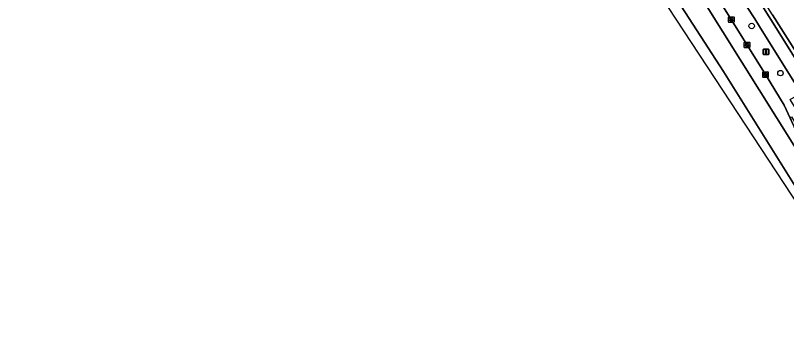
# Model space of a CAD drawing. Extents: x 158835 to 160077, y 386387 to 387778.
# Drawn here: x 158987.3 to 159126.2, y 386728 to 386783.6 of the extents above; entities that cross this region are included whole.
import ezdxf

# ---------------------------------------------------------------- set-up
doc = ezdxf.new("R2010")
doc.units = 0
for name, color, linetype in [('IMGEO_Berm_groen', 7, 'Continuous'), ('IMGEO_Boom', 7, 'Continuous'), ('IMGEO_Fietspad_gesloten', 7, 'Continuous'), ('IMGEO_Kolk', 7, 'Continuous'), ('IMGEO_Lichtmast', 7, 'Continuous'), ('IMGEO_OVBaan_open', 7, 'Continuous'), ('IMGEO_Rijbaan_regionaal_gesloten', 7, 'Continuous'), ('IMGEO_Voetpad_open', 7, 'Continuous'), ('IMGEO_Waterloop', 7, 'Continuous')]:
    doc.layers.add(name, color=color, linetype=linetype)

msp = doc.modelspace()

# ---------------------------------------------------------------- linework, layer by layer
at = {"layer": 'IMGEO_Berm_groen'}
for points in [[(159051.93, 386888.32), (159072.05, 386856.34), (159079.75, 386844), (159082.8, 386839.16), (159089.68, 386828.15), (159091.46, 386825.74), (159093.44, 386823.23), (159095.25, 386821.21), (159101.3, 386815.32), (159102.45, 386814.21), (159102.5, 386814.15), (159105.29, 386810.99), (159107.78, 386807.59), (159123.02, 386783.33), (159143.95, 386750)], [(159145.58, 386749.06), (159143, 386752.53), (159130.6, 386772.74), (159123.62, 386783.72), (159114.93, 386797.42), (159092.2, 386834.41)]]:
    msp.add_lwpolyline(points, dxfattribs=at)
at = {"layer": 'IMGEO_Boom'}
for centre in [(159119.88, 386781.69), (159125.06, 386773.22)]:
    msp.add_circle(centre, 0.489, dxfattribs=at)
at = {"layer": 'IMGEO_Fietspad_gesloten'}
for points in [[(159143.95, 386750), (159123.02, 386783.33), (159107.78, 386807.59), (159105.29, 386810.99), (159102.5, 386814.15), (159102.45, 386814.21), (159101.3, 386815.32), (159095.25, 386821.21), (159093.44, 386823.23), (159091.46, 386825.74), (159089.68, 386828.15), (159082.8, 386839.16), (159079.75, 386844), (159072.05, 386856.34), (159051.93, 386888.32)], [(159050.78, 386886.4), (159070.38, 386855.24), (159081.17, 386838.16), (159087.91, 386827.34), (159089.29, 386824.87), (159090.89, 386822.52), (159092.69, 386820.34), (159093.62, 386819.34), (159096.32, 386816.77), (159099.08, 386814.02), (159101.83, 386811.27), (159102.22, 386810.85), (159103.82, 386808.91), (159105.25, 386806.83), (159117.61, 386787.42), (159119.09, 386785.1), (159120.45, 386782.97), (159121.27, 386781.62), (159125.35, 386775.06), (159128.77, 386769.61)]]:
    msp.add_lwpolyline(points, dxfattribs=at)
at = {"layer": 'IMGEO_Kolk'}
for p, q in [((159115.71, 386782.42), (159115.71, 386783.27)), ((159115.79, 386783.34), (159116.64, 386783.34)), ((159116.64, 386782.34), (159115.79, 386782.34)), ((159115.97, 386782.84), (159115.97, 386782.85)), ((159116.01, 386782.89), (159116.41, 386782.89)), ((159116.41, 386782.8), (159116.01, 386782.8)), ((159116.2, 386783.12), (159116.22, 386783.12)), ((159116.22, 386782.56), (159116.2, 386782.56)), ((159116.45, 386782.85), (159116.45, 386782.84)), ((159116.71, 386783.27), (159116.71, 386782.42)), ((159118.53, 386777.86), (159118.53, 386778.71)), ((159118.61, 386778.79), (159119.46, 386778.79)), ((159118.79, 386778.28), (159118.79, 386778.29)), ((159119.23, 386778.24), (159118.83, 386778.24)), ((159118.84, 386778.33), (159119.23, 386778.33)), ((159119.02, 386778.56), (159119.05, 386778.56)), ((159119.28, 386778.29), (159119.28, 386778.28)), ((159119.53, 386778.71), (159119.53, 386777.86)), ((159119.46, 386777.78), (159118.61, 386777.78)), ((159119.04, 386778.01), (159119.02, 386778.01)), ((159121.88, 386772.51), (159121.88, 386773.37)), ((159121.95, 386773.44), (159122.8, 386773.44)), ((159122.14, 386772.93), (159122.14, 386772.95)), ((159122.18, 386772.98), (159122.58, 386772.98)), ((159122.57, 386772.9), (159122.18, 386772.9)), ((159122.39, 386772.66), (159122.36, 386772.66)), ((159122.37, 386773.22), (159122.39, 386773.22)), ((159122.62, 386772.95), (159122.62, 386772.93)), ((159122.88, 386773.37), (159122.88, 386772.51)), ((159122.8, 386772.44), (159121.95, 386772.44))]:
    msp.add_line(p, q, dxfattribs=at)
for points in [[(159115.71, 386782.42), (159115.71, 386783.27)], [(159115.79, 386783.34), (159116.64, 386783.34)], [(159116.64, 386782.34), (159115.79, 386782.34)], [(159116.71, 386783.27), (159116.71, 386782.42)], [(159118.53, 386777.86), (159118.53, 386778.71)], [(159118.61, 386778.79), (159119.46, 386778.79)], [(159119.53, 386778.71), (159119.53, 386777.86)], [(159119.46, 386777.78), (159118.61, 386777.78)], [(159121.88, 386772.51), (159121.88, 386773.37)], [(159121.95, 386773.44), (159122.8, 386773.44)], [(159122.88, 386773.37), (159122.88, 386772.51)], [(159122.8, 386772.44), (159121.95, 386772.44)]]:
    msp.add_lwpolyline(points, dxfattribs=at)
for centre, radius, start, end in [((159115.79, 386783.27), 0.0765, 91.552, 178.448), ((159115.79, 386783.27), 0.0765, 91.552, 178.448), ((159115.79, 386782.42), 0.0765, 181.552, 268.448), ((159115.79, 386782.42), 0.0765, 181.552, 268.448), ((159116.01, 386782.85), 0.0403, 85.8775, 175.7526), ((159116.01, 386782.84), 0.0366, 178.938, 274.7102), ((159116.42, 386782.85), 0.0386, 1.7309, 96.639), ((159116.41, 386782.84), 0.043, 264.8664, 352.4533), ((159116.64, 386783.27), 0.0765, 1.552, 88.448), ((159116.64, 386783.27), 0.0765, 1.552, 88.448), ((159116.64, 386782.42), 0.0765, 271.552, 358.448), ((159116.64, 386782.42), 0.0765, 271.552, 358.448), ((159118.61, 386778.71), 0.0765, 91.552, 178.448), ((159118.61, 386778.71), 0.0765, 91.552, 178.448), ((159118.83, 386778.29), 0.0403, 85.8775, 175.7526), ((159118.83, 386778.28), 0.0366, 178.938, 274.7102), ((159119.24, 386778.29), 0.0386, 1.7309, 96.639), ((159119.23, 386778.28), 0.043, 264.8664, 352.4533), ((159119.46, 386778.71), 0.0765, 1.552, 88.448), ((159119.46, 386778.71), 0.0765, 1.552, 88.448), ((159118.61, 386777.86), 0.0765, 181.552, 268.448), ((159118.61, 386777.86), 0.0765, 181.552, 268.448), ((159119.46, 386777.86), 0.0765, 271.552, 358.448), ((159119.46, 386777.86), 0.0765, 271.552, 358.448), ((159121.95, 386773.37), 0.0765, 91.552, 178.448), ((159121.95, 386773.37), 0.0765, 91.552, 178.448), ((159121.95, 386772.52), 0.0765, 181.552, 268.448), ((159121.95, 386772.52), 0.0765, 181.552, 268.448), ((159122.18, 386772.94), 0.0403, 85.8775, 175.7526), ((159122.17, 386772.93), 0.0366, 178.938, 274.7102), ((159122.58, 386772.94), 0.043, 264.8664, 352.4533), ((159122.58, 386772.95), 0.0386, 1.7309, 96.639), ((159122.8, 386773.37), 0.0765, 1.552, 88.448), ((159122.8, 386773.37), 0.0765, 1.552, 88.448), ((159122.8, 386772.52), 0.0765, 271.552, 358.448), ((159122.8, 386772.52), 0.0765, 271.552, 358.448)]:
    msp.add_arc(centre, radius, start, end, dxfattribs=at)
for centre, major_axis, ratio, start_param, end_param in [((159116.2, 386782.84), (-0.387, 0.002), 0.722429, 4.712389, 7.853982), ((159116.22, 386782.84), (-0.39, 0.002), 0.717154, 1.570796, 4.712389), ((159119.02, 386778.28), (-0.387, 0.002), 0.722429, 4.712389, 7.853982), ((159119.04, 386778.28), (-0.39, 0.002), 0.717154, 1.570796, 4.712389), ((159122.36, 386772.94), (-0.387, 0.002), 0.722429, 4.712389, 7.853982), ((159122.39, 386772.94), (-0.39, 0.002), 0.717154, 1.570796, 4.712389)]:
    msp.add_ellipse(centre, major_axis=major_axis, ratio=ratio, start_param=start_param, end_param=end_param, dxfattribs=at)
at = {"layer": 'IMGEO_Lichtmast'}
for p, q in [((159121.98, 386776.65), (159121.98, 386777.45)), ((159121.98, 386777.45), (159121.98, 386776.65)), ((159122.08, 386777.55), (159122.87, 386777.55)), ((159122.87, 386777.55), (159122.08, 386777.55)), ((159122.97, 386777.45), (159122.97, 386776.65)), ((159122.97, 386776.65), (159122.97, 386777.45)), ((159122.87, 386776.55), (159122.08, 386776.55)), ((159122.08, 386776.55), (159122.87, 386776.55))]:
    msp.add_line(p, q, dxfattribs=at)
msp.add_lwpolyline([(159122.4, 386777.42), (159122.55, 386777.42), (159122.55, 386776.67), (159122.4, 386776.67), (159122.4, 386777.42)], dxfattribs=at)
for centre, start, end in [((159122.08, 386777.45), 90, 180), ((159122.08, 386777.45), 90, 180), ((159122.08, 386776.65), 180, 270), ((159122.08, 386776.65), 180, 270), ((159122.87, 386777.45), 0, 90), ((159122.87, 386777.45), 360, 90), ((159122.87, 386776.65), 270, 0), ((159122.87, 386776.65), 270, 0)]:
    msp.add_arc(centre, 0.1, start, end, dxfattribs=at)
at = {"layer": 'IMGEO_OVBaan_open'}
msp.add_lwpolyline([(159114.53, 386785.54), (159112.1, 386789.51), (159100.24, 386804.05), (159100.09, 386804.22), (159099.38, 386805.12), (159098.75, 386806.08), (159134, 386749.85), (159133.92, 386750), (159133.54, 386750.75), (159129.22, 386760.06), (159128.25, 386762.01), (159125.71, 386767.44), (159122.38, 386772.94)], close=True, dxfattribs=at)
at = {"layer": 'IMGEO_Rijbaan_regionaal_gesloten'}
msp.add_lwpolyline([(158852.08, 387188.49), (158892.2, 387121.78), (158943.79, 387040.77), (159022.01, 386917.02), (159078.47, 386825.15), (159142.37, 386727.98), (159143.03, 386728.39), (159114.79, 386773.53), (159063.77, 386852.24), (159047.79, 386877.83), (159027.34, 386910.59), (159001.84, 386951.42), (158973.43, 386996.93), (158951.31, 387032.37), (158919.28, 387083.66), (158891.62, 387127.97), (158871.39, 387160.01), (158853.23, 387189.2)], close=True, dxfattribs=at)
msp.add_lwpolyline([(159047.79, 386877.83), (159063.77, 386852.24), (159114.79, 386773.53), (159143.03, 386728.39), (159146.17, 386730.33), (159146.16, 386730.34), (159145.51, 386731.37), (159137.83, 386743.69), (159134, 386749.85), (159098.75, 386806.08), (159095.71, 386810.66), (159095.09, 386811.59), (159071.56, 386846.97), (159064.46, 386858.2), (159063.39, 386859.93), (159061.46, 386863.01), (159048.46, 386883.65)], dxfattribs=at)
at = {"layer": 'IMGEO_Voetpad_open'}
msp.add_lwpolyline([(159128.84, 386765.19), (159126.83, 386768.45), (159128.77, 386769.61), (159125.35, 386775.06), (159121.27, 386781.62), (159120.45, 386782.97), (159119.09, 386785.1), (159117.61, 386787.42), (159114.53, 386785.54), (159122.38, 386772.94), (159125.71, 386767.44), (159128.25, 386762.01), (159126.79, 386765.26), (159127.03, 386765.36), (159136.61, 386750), (159148.35, 386731.17), (159149.37, 386731.81), (159144.52, 386739.61), (159130.99, 386761.77)], close=True, dxfattribs=at)
at = {"layer": 'IMGEO_Waterloop'}
msp.add_lwpolyline([(159123.62, 386783.72), (159130.6, 386772.74)], dxfattribs=at)

doc.saveas('drawing.dxf')
